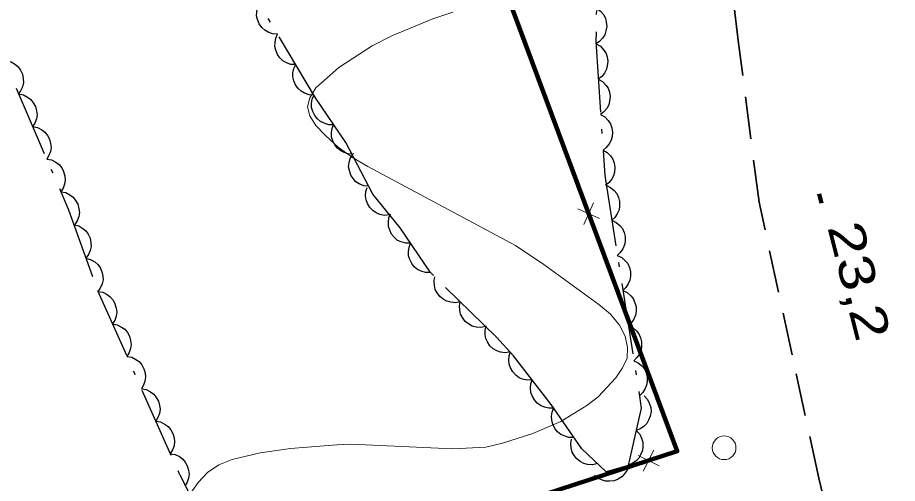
# Model space of a CAD drawing. Extents: x 356765 to 358572, y 5103174 to 5104650.
# Drawn here: x 357377.11 to 357414.32, y 5104136.97 to 5104156.65 of the extents above; entities that cross this region are included whole.
import ezdxf

# ---------------------------------------------------------------- set-up
doc = ezdxf.new("R2010")
doc.units = 0
doc.header["$LTSCALE"] = 0.6
doc.linetypes.add('DOT_DASHED', pattern=[7.7, 5, -1.2, 0.3, -1.2])
doc.linetypes.add('MEDIUM_DASHED', pattern=[4.5, 3, -1.5])
for name, color, linetype, lineweight in [('2', 7, 'Continuous', 13), ('21', 7, 'Continuous', 53), ('3', 7, 'Continuous', 140), ('36', 7, 'Continuous', 13), ('37', 7, 'Continuous', 13), ('44', 7, 'Continuous', 25)]:
    doc.layers.add(name, color=color, linetype=linetype, lineweight=lineweight)

msp = doc.modelspace()

# ---------------------------------------------------------------- linework, layer by layer
at = {"layer": '2'}
msp.add_lwpolyline([(357395.52, 5104156.88), (357394.67, 5104156.61), (357392.94, 5104155.88), (357392.11, 5104155.46), (357390.7, 5104154.55), (357389.72, 5104153.69), (357389.47, 5104153.26), (357389.37, 5104152.88), (357389.47, 5104152.5), (357389.73, 5104152.09), (357390.15, 5104151.66), (357390.67, 5104151.18), (357391.28, 5104150.75), (357391.92, 5104150.36), (357398.17, 5104147.03), (357399.37, 5104146.23), (357401.69, 5104144.54), (357402.18, 5104144.12), (357402.57, 5104143.66), (357402.8, 5104143.19), (357402.91, 5104142.72), (357402.89, 5104142.26), (357402.69, 5104141.86), (357402.41, 5104141.44), (357401.67, 5104140.63), (357401.18, 5104140.26), (357400.09, 5104139.59), (357398.9, 5104139.08), (357397.62, 5104138.68), (357396.92, 5104138.51), (357395.52, 5104138.44), (357391.21, 5104138.63), (357390.62, 5104138.61), (357388.65, 5104138.45), (357387.37, 5104138.26), (357386.19, 5104137.98), (357385.62, 5104137.76), (357385.15, 5104137.44), (357384.75, 5104137.01), (357382.76, 5104134.19)], dxfattribs=at)
at = {"layer": '21', "linetype": 'MEDIUM_DASHED', "lineweight": 35}
msp.add_lwpolyline([(357414.65, 5104122.19), (357413.63, 5104125.97), (357412.67, 5104130.22), (357410.99, 5104137.2), (357409.87, 5104142.41), (357408.47, 5104148.85), (357407.59, 5104155.69), (357406.74, 5104162.6), (357406.7, 5104166.04), (357406.73, 5104168.56), (357407.18, 5104173.58), (357407.83, 5104177.91), (357409.35, 5104185.56), (357410.91, 5104193.29), (357411.64, 5104200.2), (357411.76, 5104201.32), (357412.52, 5104206.01), (357412.6, 5104206.52), (357414.54, 5104216.88)], dxfattribs=at)
at = {"layer": '3'}
msp.add_line((357411.01, 5104149.21), (357411.11, 5104148.82), dxfattribs=at)
at = {"layer": '36'}
msp.add_circle((357406.9921, 5104138.4784), 0.5, dxfattribs=at)
at = {"layer": '37'}
for p, q in [((357399.17, 5104154), (357400.92, 5104149.31)), ((357400.81, 5104148.58), (357401.72, 5104148.17)), ((357401.06, 5104147.92), (357401.47, 5104148.83)), ((357401.62, 5104147.44), (357403.36, 5104142.75)), ((357403.35, 5104138.16), (357404.24, 5104137.71)), ((357404.02, 5104138.38), (357403.57, 5104137.49)), ((357402.84, 5104137.63), (357398.09, 5104136.08))]:
    msp.add_line(p, q, dxfattribs=at)
at = {"layer": '37', "lineweight": 158}
msp.add_lwpolyline([(357360.09, 5104211.08), (357363.61, 5104212.47), (357374.31, 5104217.64), (357379.4, 5104203.77), (357382.51, 5104196.2), (357385.81, 5104187.93), (357390.79, 5104175.13), (357397.75, 5104157.81), (357405.01, 5104138.33), (357389.51, 5104133.29), (357382.76, 5104130.8), (357381.3, 5104129.59)], dxfattribs=at)
at = {"layer": '37'}
for points in [[(357397.4, 5104158.67), (357397.75, 5104157.81), (357399.17, 5104154)], [(357403.36, 5104142.75), (357405.01, 5104138.33), (357404.74, 5104138.24)]]:
    msp.add_lwpolyline(points, dxfattribs=at)
at = {"layer": '44', "linetype": 'DOT_DASHED'}
for points in [[(357402, 5104179.59), (357401.71, 5104172.74), (357401.87, 5104166.01), (357401.64, 5104160.68), (357401.57, 5104155.65), (357401.94, 5104149.98), (357403.49, 5104140.15), (357402.93, 5104137.73), (357402, 5104137.46), (357400.97, 5104138.43), (357399.68, 5104140.31), (357398.09, 5104142.37), (357397.36, 5104143.16), (357394.58, 5104145.88), (357393.29, 5104147.77), (357392.13, 5104149.19), (357391, 5104151.38), (357389.71, 5104153.27), (357387.29, 5104157.34), (357385.76, 5104160.92), (357384.54, 5104164.33), (357383.34, 5104168.5), (357382.28, 5104172.21), (357381.88, 5104177.12)], [(357377.05, 5104153.67), (357379.27, 5104148.54), (357380.49, 5104145.13), (357383.97, 5104137.34), (357386.23, 5104132.97), (357388.12, 5104130.75), (357390.07, 5104130.06), (357392.56, 5104131.01), (357396.6, 5104132.67), (357399.35, 5104132.7), (357400.71, 5104132.33), (357403.36, 5104130.08), (357404.69, 5104128.95), (357405.81, 5104126.77), (357407.8, 5104123.32), (357409.99, 5104113.92), (357410.68, 5104108.86)]]:
    msp.add_lwpolyline(points, dxfattribs=at)
at = {"layer": '44'}
for points in [[(357388.11, 5104155.96), (357387.9, 5104155.97), (357387.71, 5104156.04), (357387.57, 5104156.12), (357387.44, 5104156.24), (357387.33, 5104156.39), (357387.26, 5104156.57), (357387.22, 5104156.73), (357387.23, 5104156.9), (357387.27, 5104157.08), (357387.35, 5104157.25)], [(357401.59, 5104157.05), (357401.76, 5104156.93), (357401.89, 5104156.78), (357401.97, 5104156.63), (357402.01, 5104156.46), (357402.03, 5104156.28), (357401.99, 5104156.09), (357401.95, 5104155.93), (357401.85, 5104155.79), (357401.72, 5104155.65), (357401.57, 5104155.55)], [(357388.88, 5104154.67), (357388.67, 5104154.68), (357388.48, 5104154.75), (357388.33, 5104154.83), (357388.21, 5104154.95), (357388.1, 5104155.1), (357388.03, 5104155.28), (357387.99, 5104155.44), (357388, 5104155.61), (357388.04, 5104155.79), (357388.11, 5104155.96)], [(357401.58, 5104155.55), (357401.76, 5104155.45), (357401.89, 5104155.3), (357401.99, 5104155.16), (357402.05, 5104155), (357402.07, 5104154.82), (357402.05, 5104154.62), (357402.02, 5104154.47), (357401.93, 5104154.31), (357401.82, 5104154.17), (357401.67, 5104154.06)], [(357376.64, 5104154.84), (357376.84, 5104154.78), (357377.02, 5104154.68), (357377.14, 5104154.57), (357377.24, 5104154.43), (357377.32, 5104154.26), (357377.35, 5104154.07), (357377.36, 5104153.91), (357377.32, 5104153.73), (357377.24, 5104153.56), (357377.14, 5104153.42)], [(357389.65, 5104153.38), (357389.44, 5104153.39), (357389.25, 5104153.46), (357389.1, 5104153.54), (357388.98, 5104153.66), (357388.87, 5104153.81), (357388.8, 5104153.99), (357388.76, 5104154.15), (357388.76, 5104154.32), (357388.8, 5104154.5), (357388.88, 5104154.67)], [(357401.67, 5104154.06), (357401.85, 5104153.95), (357401.99, 5104153.8), (357402.09, 5104153.67), (357402.14, 5104153.5), (357402.17, 5104153.32), (357402.15, 5104153.13), (357402.12, 5104152.97), (357402.03, 5104152.82), (357401.91, 5104152.67), (357401.77, 5104152.56)], [(357377.16, 5104153.43), (357377.36, 5104153.39), (357377.54, 5104153.29), (357377.68, 5104153.2), (357377.78, 5104153.06), (357377.87, 5104152.9), (357377.92, 5104152.71), (357377.94, 5104152.55), (357377.91, 5104152.38), (357377.85, 5104152.2), (357377.75, 5104152.05)], [(357390.48, 5104152.13), (357390.28, 5104152.13), (357390.08, 5104152.19), (357389.93, 5104152.26), (357389.8, 5104152.38), (357389.68, 5104152.52), (357389.6, 5104152.69), (357389.55, 5104152.85), (357389.55, 5104153.02), (357389.57, 5104153.21), (357389.64, 5104153.37)], [(357401.77, 5104152.56), (357401.95, 5104152.46), (357402.09, 5104152.31), (357402.18, 5104152.17), (357402.24, 5104152), (357402.27, 5104151.82), (357402.25, 5104151.63), (357402.22, 5104151.47), (357402.13, 5104151.32), (357402.01, 5104151.17), (357401.87, 5104151.06)], [(357377.75, 5104152.05), (357377.96, 5104152.01), (357378.14, 5104151.92), (357378.27, 5104151.82), (357378.38, 5104151.68), (357378.47, 5104151.52), (357378.51, 5104151.34), (357378.54, 5104151.17), (357378.5, 5104151), (357378.44, 5104150.83), (357378.35, 5104150.67)], [(357391.33, 5104150.9), (357391.12, 5104150.89), (357390.93, 5104150.95), (357390.78, 5104151.02), (357390.64, 5104151.14), (357390.53, 5104151.28), (357390.45, 5104151.45), (357390.39, 5104151.61), (357390.39, 5104151.78), (357390.42, 5104151.97), (357390.48, 5104152.13)], [(357391.96, 5104149.53), (357391.75, 5104149.55), (357391.56, 5104149.63), (357391.42, 5104149.72), (357391.3, 5104149.85), (357391.21, 5104150), (357391.15, 5104150.19), (357391.11, 5104150.35), (357391.13, 5104150.52), (357391.18, 5104150.7), (357391.27, 5104150.86)], [(357401.87, 5104151.06), (357402.05, 5104150.96), (357402.19, 5104150.81), (357402.28, 5104150.67), (357402.34, 5104150.51), (357402.37, 5104150.33), (357402.35, 5104150.13), (357402.31, 5104149.97), (357402.23, 5104149.82), (357402.11, 5104149.68), (357401.97, 5104149.57)], [(357378.35, 5104150.67), (357378.55, 5104150.64), (357378.73, 5104150.54), (357378.87, 5104150.45), (357378.98, 5104150.31), (357379.06, 5104150.15), (357379.11, 5104149.96), (357379.13, 5104149.8), (357379.1, 5104149.62), (357379.04, 5104149.45), (357378.94, 5104149.3)], [(357378.94, 5104149.3), (357379.15, 5104149.26), (357379.33, 5104149.16), (357379.46, 5104149.07), (357379.57, 5104148.93), (357379.66, 5104148.77), (357379.71, 5104148.58), (357379.73, 5104148.42), (357379.7, 5104148.25), (357379.63, 5104148.07), (357379.54, 5104147.92)], [(357392.84, 5104148.32), (357392.63, 5104148.3), (357392.43, 5104148.34), (357392.28, 5104148.4), (357392.13, 5104148.5), (357392.01, 5104148.63), (357391.91, 5104148.8), (357391.85, 5104148.95), (357391.83, 5104149.13), (357391.84, 5104149.31), (357391.89, 5104149.48)], [(357402, 5104149.57), (357402.19, 5104149.48), (357402.34, 5104149.35), (357402.45, 5104149.22), (357402.52, 5104149.06), (357402.57, 5104148.88), (357402.56, 5104148.69), (357402.55, 5104148.53), (357402.47, 5104148.37), (357402.37, 5104148.21), (357402.24, 5104148.09)], [(357393.73, 5104147.12), (357393.53, 5104147.12), (357393.33, 5104147.18), (357393.18, 5104147.24), (357393.05, 5104147.36), (357392.93, 5104147.5), (357392.85, 5104147.68), (357392.8, 5104147.83), (357392.8, 5104148.01), (357392.82, 5104148.19), (357392.89, 5104148.36)], [(357379.5, 5104147.9), (357379.7, 5104147.85), (357379.87, 5104147.75), (357380, 5104147.64), (357380.1, 5104147.5), (357380.18, 5104147.33), (357380.21, 5104147.14), (357380.22, 5104146.98), (357380.18, 5104146.81), (357380.11, 5104146.64), (357380, 5104146.49)], [(357402.24, 5104148.09), (357402.43, 5104148), (357402.58, 5104147.87), (357402.69, 5104147.74), (357402.76, 5104147.58), (357402.8, 5104147.4), (357402.8, 5104147.21), (357402.78, 5104147.05), (357402.71, 5104146.89), (357402.6, 5104146.73), (357402.47, 5104146.61)], [(357394.58, 5104145.88), (357394.37, 5104145.88), (357394.18, 5104145.94), (357394.03, 5104146.01), (357393.89, 5104146.12), (357393.78, 5104146.26), (357393.7, 5104146.44), (357393.64, 5104146.59), (357393.64, 5104146.77), (357393.67, 5104146.95), (357393.73, 5104147.12)], [(357380, 5104146.49), (357380.2, 5104146.44), (357380.38, 5104146.33), (357380.51, 5104146.23), (357380.61, 5104146.09), (357380.68, 5104145.92), (357380.72, 5104145.73), (357380.73, 5104145.57), (357380.69, 5104145.4), (357380.61, 5104145.23), (357380.51, 5104145.08)], [(357402.47, 5104146.61), (357402.66, 5104146.52), (357402.81, 5104146.38), (357402.92, 5104146.26), (357402.99, 5104146.1), (357403.03, 5104145.92), (357403.03, 5104145.73), (357403.01, 5104145.56), (357402.94, 5104145.4), (357402.84, 5104145.25), (357402.71, 5104145.13)], [(357395.83, 5104144.65), (357395.63, 5104144.61), (357395.43, 5104144.63), (357395.26, 5104144.67), (357395.11, 5104144.76), (357394.97, 5104144.87), (357394.86, 5104145.03), (357394.77, 5104145.17), (357394.74, 5104145.34), (357394.73, 5104145.53), (357394.76, 5104145.7)], [(357380.51, 5104145.08), (357380.72, 5104145.05), (357380.9, 5104144.95), (357381.03, 5104144.86), (357381.15, 5104144.72), (357381.23, 5104144.56), (357381.28, 5104144.38), (357381.31, 5104144.21), (357381.28, 5104144.04), (357381.22, 5104143.86), (357381.12, 5104143.71)], [(357402.71, 5104145.13), (357402.89, 5104145.04), (357403.05, 5104144.9), (357403.15, 5104144.78), (357403.22, 5104144.61), (357403.27, 5104144.44), (357403.27, 5104144.24), (357403.25, 5104144.08), (357403.17, 5104143.92), (357403.07, 5104143.77), (357402.94, 5104143.64)], [(357396.9, 5104143.61), (357396.7, 5104143.56), (357396.5, 5104143.58), (357396.34, 5104143.62), (357396.18, 5104143.71), (357396.04, 5104143.82), (357395.93, 5104143.98), (357395.85, 5104144.12), (357395.81, 5104144.29), (357395.8, 5104144.48), (357395.83, 5104144.65)], [(357381.12, 5104143.71), (357381.33, 5104143.68), (357381.51, 5104143.58), (357381.65, 5104143.49), (357381.76, 5104143.35), (357381.85, 5104143.19), (357381.89, 5104143.01), (357381.92, 5104142.84), (357381.89, 5104142.67), (357381.83, 5104142.5), (357381.74, 5104142.34)], [(357397.95, 5104142.53), (357397.74, 5104142.49), (357397.54, 5104142.52), (357397.38, 5104142.57), (357397.23, 5104142.66), (357397.09, 5104142.79), (357396.99, 5104142.95), (357396.92, 5104143.09), (357396.89, 5104143.27), (357396.89, 5104143.45), (357396.93, 5104143.63)], [(357402.94, 5104143.64), (357403.13, 5104143.56), (357403.28, 5104143.42), (357403.39, 5104143.29), (357403.46, 5104143.13), (357403.5, 5104142.95), (357403.5, 5104142.76), (357403.48, 5104142.6), (357403.41, 5104142.44), (357403.3, 5104142.29), (357403.17, 5104142.16)], [(357381.74, 5104142.34), (357381.94, 5104142.31), (357382.12, 5104142.21), (357382.26, 5104142.12), (357382.37, 5104141.98), (357382.46, 5104141.82), (357382.51, 5104141.64), (357382.53, 5104141.47), (357382.5, 5104141.3), (357382.44, 5104141.13), (357382.35, 5104140.97)], [(357398.88, 5104141.35), (357398.67, 5104141.34), (357398.47, 5104141.38), (357398.32, 5104141.44), (357398.18, 5104141.55), (357398.05, 5104141.69), (357397.96, 5104141.86), (357397.9, 5104142.01), (357397.89, 5104142.18), (357397.9, 5104142.37), (357397.96, 5104142.54)], [(357403.17, 5104142.16), (357403.36, 5104142.07), (357403.51, 5104141.94), (357403.62, 5104141.81), (357403.69, 5104141.65), (357403.74, 5104141.47), (357403.73, 5104141.28), (357403.71, 5104141.12), (357403.64, 5104140.96), (357403.54, 5104140.8), (357403.41, 5104140.68)], [(357399.79, 5104140.16), (357399.58, 5104140.15), (357399.39, 5104140.2), (357399.23, 5104140.26), (357399.09, 5104140.36), (357398.97, 5104140.5), (357398.88, 5104140.67), (357398.82, 5104140.82), (357398.8, 5104141), (357398.82, 5104141.18), (357398.88, 5104141.35)], [(357382.35, 5104140.97), (357382.55, 5104140.94), (357382.73, 5104140.84), (357382.87, 5104140.75), (357382.98, 5104140.61), (357383.07, 5104140.45), (357383.12, 5104140.27), (357383.14, 5104140.11), (357383.11, 5104139.93), (357383.05, 5104139.76), (357382.96, 5104139.6)], [(357403.61, 5104140.67), (357403.75, 5104140.52), (357403.84, 5104140.34), (357403.89, 5104140.18), (357403.9, 5104140.01), (357403.87, 5104139.82), (357403.8, 5104139.65), (357403.72, 5104139.5), (357403.59, 5104139.38), (357403.44, 5104139.28), (357403.27, 5104139.21)], [(357400.63, 5104138.92), (357400.42, 5104138.92), (357400.23, 5104138.98), (357400.08, 5104139.04), (357399.95, 5104139.16), (357399.83, 5104139.3), (357399.75, 5104139.48), (357399.7, 5104139.63), (357399.69, 5104139.81), (357399.72, 5104139.99), (357399.78, 5104140.16)], [(357382.96, 5104139.6), (357383.16, 5104139.57), (357383.35, 5104139.47), (357383.48, 5104139.38), (357383.59, 5104139.24), (357383.68, 5104139.08), (357383.73, 5104138.9), (357383.75, 5104138.74), (357383.73, 5104138.56), (357383.67, 5104138.39), (357383.57, 5104138.23)], [(357403.27, 5104139.21), (357403.42, 5104139.06), (357403.5, 5104138.88), (357403.56, 5104138.72), (357403.56, 5104138.54), (357403.54, 5104138.36), (357403.46, 5104138.18), (357403.38, 5104138.04), (357403.26, 5104137.92), (357403.1, 5104137.82), (357402.93, 5104137.75)], [(357401.63, 5104137.81), (357401.43, 5104137.76), (357401.22, 5104137.78), (357401.06, 5104137.81), (357400.91, 5104137.9), (357400.76, 5104138.01), (357400.65, 5104138.16), (357400.56, 5104138.3), (357400.52, 5104138.48), (357400.51, 5104138.66), (357400.54, 5104138.84)], [(357383.57, 5104138.23), (357383.78, 5104138.2), (357383.96, 5104138.11), (357384.09, 5104138.01), (357384.2, 5104137.87), (357384.29, 5104137.71), (357384.34, 5104137.53), (357384.37, 5104137.37), (357384.34, 5104137.19), (357384.28, 5104137.02), (357384.18, 5104136.86)], [(357402.95, 5104137.74), (357402.89, 5104137.54), (357402.77, 5104137.37), (357402.66, 5104137.25), (357402.51, 5104137.16), (357402.34, 5104137.09), (357402.15, 5104137.07), (357401.98, 5104137.07), (357401.81, 5104137.12), (357401.65, 5104137.2), (357401.51, 5104137.32)]]:
    msp.add_lwpolyline(points, dxfattribs=at)

# ---------------------------------------------------------------- texts
at = {"layer": '3', "width": 1.3}
msp.add_text('23,2   ', height=1.5, rotation=284.291, dxfattribs=at).set_placement((357411.35, 5104147.81))

doc.saveas('drawing.dxf')
